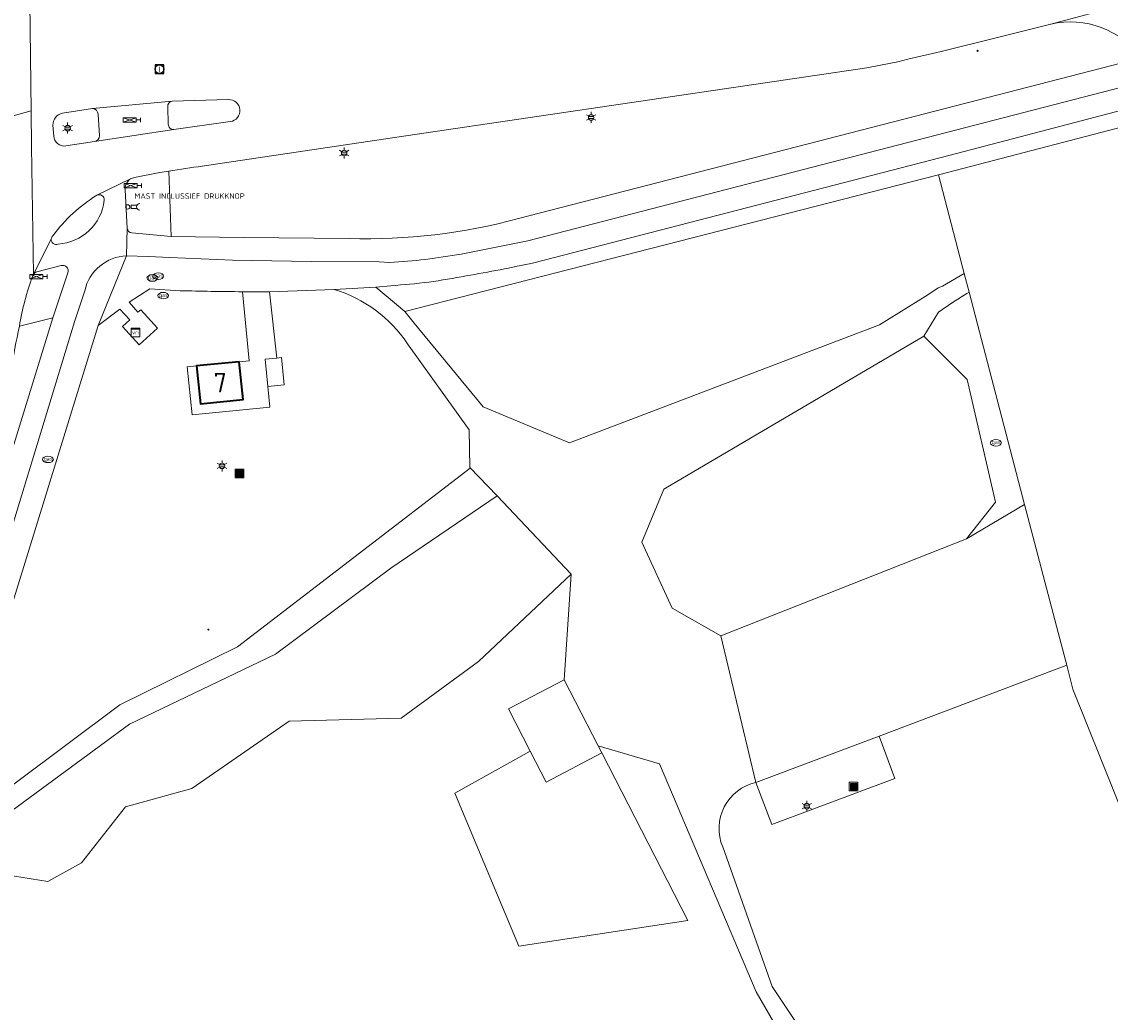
# Model space of a CAD drawing. Header units: metres. Extents: x 140853 to 145288, y 474558 to 480269.
# Tile 347 of 428: x 144095 to 144195, y 478653 to 478744. Entities that reach past the tile are written whole.
import ezdxf
from ezdxf.enums import TextEntityAlignment as Align

# ---------------------------------------------------------------- set-up
doc = ezdxf.new("R2010")
doc.units = ezdxf.units.M
doc.header["$MEASUREMENT"] = 0
for name, color, linetype, lineweight in [('B-WE-GR-BEPLANTING_CULTUUR_BOSPLANTSOEN-G', 90, 'GR-PLANTSOEN', 18), ('B-WE-GR-GRAS_KRUIDENRIJK-G', 80, 'Continuous', 18), ('B-WE-GR-GROENVOORZIENING-G', 80, 'Continuous', 18), ('B-WE-IE-MEUBILAIR_WEGMEUBILAIR-S', 7, 'Continuous', 18), ('B-WE-IE-TERREINAFSCHEIDING_KUNSTMATIG_HEKWERK-G', 20, 'IE-TERREINAFSCHEIDING-KUNSTMATIG', 18), ('B-WE-KL-DATA_TELECOM_KAST-S', 90, 'Continuous', 18), ('B-WE-KL-ET_LS_OV_LICHTMAST-S', 190, 'Continuous', 18), ('B-WE-KL-GAS_PUT-S', 30, 'Continuous', 18), ('B-WE-OG-BEBOUWING-G', 7, 'Continuous', 35), ('B-WE-OG-BEBOUWING_BIJGEBOUW-G', 7, 'Continuous', 18), ('B-WE-OG-BEBOUWING_HUISNUMMER-T18', 10, 'Continuous', 18), ('B-WE-OG-TERREIN_ERF-G', 7, 'Continuous', 18), ('B-WE-OG-TERREIN_ONBEGROEID-G', 7, 'Continuous', 18), ('B-WE-RI-GWA_RIOOLPUT-S', 30, 'Continuous', 18), ('B-WE-VH-ONVERHARD-G', 252, 'Continuous', 18), ('B-WE-VH-VERHARDING_ASFALT-G', 252, 'Continuous', 18), ('B-WE-VH-VERHARDING_BETONSTRAATSTEEN-G', 252, 'Continuous', 18), ('B-WE-VH-VERHARDING_FUNDERING_ZAND-G', 7, 'Continuous', 18), ('B-WE-VH-VERHARDING_TEGEL-G', 252, 'Continuous', 18), ('B-WE-VH-VERHARDING_TEGEL_RUBBER-G', 252, 'Continuous', 18), ('B-WE-VW-VRI-S', 160, 'Continuous', 18), ('B-WE-VW-VRI_DRAAGCONSTRUCTIE_PAAL-S', 160, 'Continuous', 18), ('N-WE-VW-TDI-T18', 1, 'Continuous', 18), ('N-WE-VW-TDI-T25', 7, 'Continuous', 25), ('N-WE-VW-VRI-T18', 1, 'Continuous', 18), ('N-WE-VW-VRI-T25', 7, 'Continuous', 25), ('X-XX-XX-ALGEMEEN-S', 7, 'Continuous', 18)]:
    doc.layers.add(name, color=color, linetype=linetype, lineweight=lineweight)
doc.styles.add('NLCS-ISO', font='txt')
doc.linetypes.add('GR-PLANTSOEN', pattern='A,0,[179,NLCS.shx,S=2,R=0,X=0,Y=0],-4', length=4)
doc.linetypes.add('IE-TERREINAFSCHEIDING-KUNSTMATIG', pattern='A,4,[82,NLCS.shx,S=0.75,R=90,X=0,Y=0],4,-2', length=10)

# ---------------------------------------------------------------- blocks, each defined once
blk = doc.blocks.new('SIE-WEG_AFVALBAK-SO')
at = {"linetype": 'ByBlock', "lineweight": 18}
h = blk.add_hatch(color=0, dxfattribs=at)
h.dxf.hatch_style = 1
h.paths.add_polyline_path([(-1.5, -1.5), (1.5, -1.5), (1.5, 1.5), (-1.5, 1.5)])
at = {"color": 0, "linetype": 'ByBlock', "lineweight": 18}
for points in [[(-2, -2), (2, -2), (2, 2), (-2, 2)], [(-1.5, -1.5), (1.5, -1.5), (1.5, 1.5), (-1.5, 1.5)]]:
    blk.add_lwpolyline(points, close=True, dxfattribs=at)
blk = doc.blocks.new('SIE-WEG_AFVALBAK_TYPE_01')
for radius in [0.25, 0.156]:
    blk.add_circle((0, 0), radius)
blk = doc.blocks.new('SKL-VRI_TERREINKAST-SO')
at = {"lineweight": 18}
for points in [[(-2, 2), (2, 2), (2, 1.68), (-2, 1.68)], [(-2, 1.52), (2, 1.52), (2, -2), (-2, -2)]]:
    blk.add_lwpolyline(points, close=True, dxfattribs=at)
at = {"lineweight": 18, "style": 'NLCS-ISO'}
blk.add_text('vri', height=1.8, dxfattribs=at).set_placement((0, 0), align=Align.MIDDLE_CENTER)
blk = doc.blocks.new('SVW-TDI_VERKEERSREGELTOESTEL-SO')
at = {"color": 0, "linetype": 'ByBlock'}
for p, q in [((3, 0), (-3, 2)), ((3, 2), (-3, 0)), ((3, 1), (5, 1)), ((5, 2), (5, 0))]:
    blk.add_line(p, q, dxfattribs=at)
at = {"color": 0, "linetype": 'ByBlock', "flags": 128}
blk.add_lwpolyline([(-3, 0), (-3, 2), (3, 2), (3, 0)], close=True, dxfattribs=at)
at = {"layer": 'N-WE-VW-TDI-T18', "linetype": 'ByBlock', "style": 'NLCS-ISO', "flags": 1}
for tag, p in [('LEVERANCIER', (0, -8.43)), ('OMSCHRIJVING_LEGENDA', (0, -12.22)), ('LOCATIE', (0, -16)), ('BPS-CODERING', (0, -19.78)), ('NAAM_SWITCH', (0, -23.57)), ('IP-ADRES_SWITCH', (0, -27.35)), ('POSITIE_X', (0, -31.14)), ('POSITIE_Y', (0, -34.92)), ('OVERIGE_OPMERKING(EN)_1', (0, -38.71)), ('OVERIGE_OPMERKING(EN)_2', (0, -42.49))]:
    blk.add_attdef(tag, p, '', height=1.8, dxfattribs=at)
at = {"layer": 'N-WE-VW-TDI-T25', "linetype": 'ByBlock', "style": 'NLCS-ISO'}
blk.add_attdef('KASTNAAM', text='', height=2.5, dxfattribs=at).set_placement((0, 5.27), align=Align.MIDDLE_CENTER)
at = {"layer": 'N-WE-VW-TDI-T25', "linetype": 'ByBlock', "style": 'NLCS-ISO', "flags": 1}
blk.add_attdef('SOORT_KAST', text='', height=2.5, dxfattribs=at).set_placement((10.25, -3.4), align=Align.MIDDLE_CENTER)
blk = doc.blocks.new('B-SIE-WEG_LICHTMAST-SO')
at = {"ltscale": 0.1}
for p, q in [((-1.1, 0.63), (-2.19, 1.27)), ((0, 1.27), (0, 2.53)), ((1.1, 0.63), (2.19, 1.27)), ((-1.1, -0.63), (-2.19, -1.27)), ((0, -1.27), (0, -2.53)), ((1.1, -0.63), (2.19, -1.27))]:
    blk.add_line(p, q, dxfattribs=at)
at = {"flags": 128}
for points in [[(-1.16, 0.5), (1.16, 0.5)], [(-1.16, -0.5), (1.16, -0.5)]]:
    blk.add_lwpolyline(points, dxfattribs=at)
at = {"ltscale": 0.1}
blk.add_circle((0, 0), 1.27, dxfattribs=at)
at = {"style": 'NLCS-ISO'}
blk.add_attdef('TYPE', text='', height=1.8, dxfattribs=at).set_placement((0, 2.53), align=Align.BOTTOM_CENTER)
blk = doc.blocks.new('SVW-VRI_DRUKKNOPSMAST-SO')
at = {"color": 0, "linetype": 'ByBlock', "flags": 128}
blk.add_lwpolyline([(4.2, 0.75), (1.5, 0.75), (1.5, -0.75), (4.2, -0.75)], dxfattribs=at)
at = {"color": 0, "linetype": 'ByBlock'}
blk.add_circle((0, 0), 1, dxfattribs=at)
blk.add_arc((5.5, 0), 1.5, 90, 270, dxfattribs=at)
at = {"layer": 'N-WE-VW-VRI-T18', "linetype": 'ByBlock', "style": 'NLCS-ISO', "flags": 1}
for tag, p in [('HOOGTE_LICHTMAST', (3.07, -6.69)), ('UITLEGGERHOEK', (3.07, -10.48)), ('TYPE_LICHTMAST', (3.07, -14.26)), ('BOTSVRIENDELIJK', (3.07, -18.05)), ('POSITIE_LICHTMAST', (3.07, -21.83))]:
    blk.add_attdef(tag, p, '', height=1.8, dxfattribs=at)
at = {"layer": 'N-WE-VW-VRI-T25', "linetype": 'ByBlock', "style": 'NLCS-ISO'}
for tag, p in [('MASTNUMMER', (3.07, 7.52)), ('TYPE_SYMBOOL', (3.07, 3.74))]:
    blk.add_attdef(tag, p, '', height=2.5, dxfattribs=at)
blk = doc.blocks.new('SKL-GAS_PUT-SO')
at = {"color": 0, "linetype": 'ByBlock', "lineweight": 18}
blk.add_ellipse((0, 0), major_axis=(2.5, 0), ratio=0.601255, dxfattribs=at)
at = {"color": 0, "linetype": 'ByBlock', "lineweight": 18, "style": 'NLCS-ISO'}
blk.add_text('gas', height=1.8, dxfattribs=at).set_placement((0.12, 0.3), align=Align.MIDDLE_CENTER)
blk = doc.blocks.new('SRI-PUT_INSPECTIE-SO')
at = {"lineweight": -3, "flags": 128}
blk.add_lwpolyline([(-2, -2), (2, -2), (2, 2), (-2, 2)], close=True, dxfattribs=at)
at = {"lineweight": -3, "ltscale": 1.5}
blk.add_circle((0, 0), 2, dxfattribs=at)
at = {"ltscale": 0.1, "style": 'NLCS-ISO'}
blk.add_text('I', height=2.5, dxfattribs=at).set_placement((0, -0.01), align=Align.MIDDLE_CENTER)

msp = doc.modelspace()

# ---------------------------------------------------------------- linework, layer by layer
at = {"layer": 'B-WE-GR-BEPLANTING_CULTUUR_BOSPLANTSOEN-G', "ltscale": 0.2, "flags": 128}
for points in [[(144179.107, 478730.099), (144129.917, 478717.497), (144130.782, 478716.448), (144137.16, 478708.711), (144145.094, 478705.395), (144173.665, 478716.285), (144178.118, 478719.031), (144179.072, 478719.691), (144179.493, 478719.837), (144181.484, 478721.008), (144179.107, 478730.099)], [(144181.936, 478719.28), (144181.723, 478719.165), (144180.399, 478718.345), (144179.125, 478717.451), (144177.757, 478715.238), (144181.744, 478711.228), (144184.367, 478699.933), (144181.699, 478696.571), (144187.048, 478699.732), (144181.936, 478719.28)], [(144181.699, 478696.571), (144184.367, 478699.933), (144181.744, 478711.228), (144177.757, 478715.238), (144153.801, 478701.136), (144151.781, 478696.259), (144154.575, 478690.169), (144159.066, 478687.612), (144181.699, 478696.571)], [(144085.463, 478663.951), (144093.178, 478665.599), (144097.038, 478664.966), (144100.139, 478666.703), (144104.2, 478671.871), (144110.302, 478673.563), (144119.281, 478679.755), (144129.605, 478680.041), (144136.731, 478685.254), (144145.25, 478693.317), (144138.435, 478700.515), (144128.631, 478693.852), (144118.007, 478685.921), (144104.548, 478679.466), (144089.397, 478668.37), (144087.059, 478668.887), (144086.277, 478666.575), (144085.463, 478663.951)]]:
    msp.add_lwpolyline(points, close=True, dxfattribs=at)
msp.add_lwpolyline([(144135.934, 478703.139), (144135.853, 478706.616), (144130.171, 478714.537), (144130.171, 478714.537, 0.173059), (144123.408, 478719.54), (144123.408, 478719.54), (144117.461, 478719.323), (144118.12, 478713.218), (144117.063, 478713.114), (144117.31, 478710.606), (144117.497, 478708.704), (144110.323, 478707.974), (144109.882, 478712.407), (144110.743, 478712.492), (144114.665, 478712.878), (144115.573, 478712.968), (144114.962, 478719.33), (144114.962, 478719.33, -0.0048666), (144109.21, 478719.424), (144109.21, 478719.424), (144106.432, 478719.605), (144104.509, 478718.353), (144105.323, 478717.44), (144105.584, 478717.656), (144107.126, 478715.965), (144105.435, 478714.441), (144103.915, 478716.138), (144104.579, 478716.729), (144103.675, 478717.712), (144101.667, 478716.213), (144087.532, 478670.521), (144089.229, 478670.491), (144103.664, 478681.26), (144114.502, 478686.598), (144135.935, 478703.083), (144135.934, 478703.139)], format="xyb", close=True, dxfattribs=at)
at = {"layer": 'B-WE-GR-GRAS_KRUIDENRIJK-G', "ltscale": 0.2, "flags": 128}
for points in [[(144197.806, 478740.881, 0.2987602), (144189.468, 478744), (144189.468, 478744), (144184.433, 478742.724), (144179.358, 478741.46), (144176.294, 478740.747), (144176.294, 478740.747, -0.0178664), (144172.497, 478739.975), (144172.497, 478739.975), (144130.84, 478733.828), (144111.265, 478730.906), (144111.265, 478730.906, 0.0074261), (144108.176, 478730.447), (144108.176, 478730.447), (144108.389, 478724.434), (144115.105, 478724.338), (144124.808, 478724.224), (144124.808, 478724.224, 0.0733158), (144140.413, 478726.082), (144140.413, 478726.082), (144180.795, 478736.495), (144197.806, 478740.881)], [(144179.107, 478730.099), (144199.838, 478735.494), (144199.301, 478736.921), (144180.174, 478731.927), (144141.819, 478721.996), (144141.819, 478721.996, -0.0102934), (144135.59, 478720.792), (144135.59, 478720.792, -0.0326885), (144128.644, 478719.887), (144128.644, 478719.887), (144127.26, 478719.756), (144129.917, 478717.497), (144179.107, 478730.099)], [(144091.264, 478701.513), (144091.137, 478701.1), (144091.137, 478701.1, -0.0243153), (144084.67, 478682.048), (144084.67, 478682.048), (144083.799, 478679.866), (144083.799, 478679.866, -0.0310174), (144076.687, 478664.127), (144076.687, 478664.127), (144075.728, 478662.055), (144074.156, 478658.39), (144074.821, 478658.047), (144074.821, 478658.047, 0.301537), (144077.611, 478652.355), (144077.611, 478652.355), (144085.563, 478678.293), (144097.482, 478716.911), (144094.404, 478716.162), (144094.404, 478716.162, 0.0080565), (144092.839, 478707.86), (144092.839, 478707.86, -0.0159107), (144091.264, 478701.513)]]:
    msp.add_lwpolyline(points, format="xyb", close=True, dxfattribs=at)
msp.add_lwpolyline([(144168.815, 478643.528), (144162.296, 478654.822), (144153.398, 478675.832), (144147.757, 478677.471), (144148.087, 478676.836), (144156.02, 478661.397), (144140.444, 478659.017), (144134.532, 478673.135), (144141.486, 478676.994), (144139.485, 478680.893), (144144.601, 478683.554), (144145.25, 478693.317), (144136.731, 478685.254), (144136.731, 478685.254), (144129.605, 478680.041), (144119.281, 478679.755), (144110.302, 478673.563), (144104.2, 478671.871), (144100.139, 478666.703), (144097.038, 478664.966), (144093.178, 478665.599)], dxfattribs=at)
at = {"layer": 'B-WE-GR-GROENVOORZIENING-G', "ltscale": 0.2, "flags": 128}
msp.add_lwpolyline([(144173.904, 478643.244), (144193.999, 478642.119), (144207.792, 478641.864), (144207.875, 478647.42), (144208.108, 478648.852), (144208.106, 478648.852), (144205.111, 478648.852), (144202.072, 478656.412), (144191.501, 478682.707), (144190.925, 478684.91), (144173.629, 478678.362), (144175.081, 478674.486), (144163.736, 478670.235), (144162.284, 478674.111), (144162.284, 478674.111, 0.4648492), (144159.225, 478668.166), (144159.225, 478668.166), (144163.792, 478655.304), (144171.733, 478643.383), (144172.832, 478643.32), (144173.904, 478643.244)], format="xyb", close=True, dxfattribs=at)
at = {"layer": 'B-WE-IE-TERREINAFSCHEIDING_KUNSTMATIG_HEKWERK-G', "ltscale": 0.2, "flags": 128}
for points in [[(144199.838, 478735.494), (144179.107, 478730.099)], [(144179.107, 478730.099), (144181.484, 478721.008)], [(144181.484, 478721.008), (144181.936, 478719.28)], [(144181.936, 478719.28), (144187.048, 478699.732)], [(144187.048, 478699.732), (144190.291, 478687.334)], [(144190.291, 478687.334), (144190.925, 478684.91)], [(144190.925, 478684.91), (144191.501, 478682.707), (144202.072, 478656.412)]]:
    msp.add_lwpolyline(points, dxfattribs=at)
at = {"layer": 'B-WE-OG-BEBOUWING-G', "ltscale": 0.2, "flags": 128}
msp.add_lwpolyline([(144114.665, 478712.878), (144110.743, 478712.492), (144111.111, 478708.989), (144115.017, 478709.4), (144114.665, 478712.878)], close=True, dxfattribs=at)
at = {"layer": 'B-WE-OG-BEBOUWING_BIJGEBOUW-G', "ltscale": 0.2, "flags": 128}
msp.add_lwpolyline([(144117.31, 478710.606), (144118.823, 478710.755), (144118.576, 478713.263), (144118.12, 478713.218), (144117.063, 478713.114), (144117.31, 478710.606)], close=True, dxfattribs=at)
at = {"layer": 'B-WE-OG-TERREIN_ERF-G', "ltscale": 0.2, "flags": 128}
msp.add_lwpolyline([(144199.838, 478735.494), (144179.107, 478730.099), (144181.484, 478721.008), (144181.936, 478719.28), (144187.048, 478699.732), (144190.291, 478687.334), (144190.925, 478684.91), (144191.501, 478682.707), (144202.072, 478656.412)], dxfattribs=at)
at = {"layer": 'B-WE-OG-TERREIN_ONBEGROEID-G', "ltscale": 0.2, "flags": 128}
msp.add_lwpolyline([(144190.291, 478687.334), (144187.048, 478699.732), (144181.699, 478696.571), (144159.066, 478687.612), (144162.284, 478674.111), (144173.629, 478678.362), (144190.925, 478684.91), (144190.291, 478687.334)], close=True, dxfattribs=at)
at = {"layer": 'B-WE-VH-ONVERHARD-G', "ltscale": 0.2, "flags": 128}
msp.add_lwpolyline([(144171.733, 478643.383), (144163.792, 478655.304), (144159.225, 478668.166), (144159.225, 478668.166, -0.4648492), (144162.284, 478674.111), (144162.284, 478674.111), (144159.066, 478687.612), (144154.575, 478690.169), (144151.781, 478696.259), (144153.801, 478701.136), (144177.757, 478715.238), (144179.125, 478717.451), (144180.399, 478718.345), (144181.723, 478719.165), (144181.936, 478719.28), (144181.484, 478721.008), (144179.493, 478719.837), (144179.072, 478719.691), (144178.118, 478719.031), (144173.665, 478716.285), (144145.094, 478705.395), (144137.16, 478708.711), (144130.782, 478716.448), (144129.917, 478717.497), (144127.26, 478719.756), (144123.408, 478719.54), (144123.408, 478719.54, -0.173059), (144130.171, 478714.537), (144130.171, 478714.537), (144135.853, 478706.616), (144135.934, 478703.139), (144135.934, 478703.139), (144138.435, 478700.515), (144145.25, 478693.317), (144144.601, 478683.554), (144147.757, 478677.471), (144153.398, 478675.832), (144162.296, 478654.822), (144168.815, 478643.528)], format="xyb", dxfattribs=at)
msp.add_lwpolyline([(144138.435, 478700.515), (144135.934, 478703.139), (144135.935, 478703.083), (144114.502, 478686.598), (144103.664, 478681.26), (144089.229, 478670.491), (144087.532, 478670.521), (144087.059, 478668.887), (144089.397, 478668.37), (144104.548, 478679.466), (144118.007, 478685.921), (144128.631, 478693.852), (144138.435, 478700.515)], close=True, dxfattribs=at)
at = {"layer": 'B-WE-VH-VERHARDING_ASFALT-G', "ltscale": 0.2, "flags": 128}
for points in [[(144088.042, 478733.948), (144095.491, 478735.999), (144095.314, 478751.046), (144095.314, 478751.046, -0.0941952), (144095.195, 478751.225), (144095.195, 478751.225, -0.0755307), (144094.199, 478754.534)], [(144095.314, 478751.046), (144095.491, 478735.999), (144095.536, 478732.717), (144095.698, 478720.92), (144097.345, 478724.191), (144097.345, 478724.191, -0.1876663), (144097.495, 478724.489), (144097.495, 478724.489, -0.0936753), (144101.542, 478728.225), (144101.542, 478728.225), (144104.646, 478729.72), (144104.646, 478729.72, -0.0974974), (144105.006, 478729.861), (144105.006, 478729.861), (144107.346, 478730.306), (144108.176, 478730.447), (144108.176, 478730.447, -0.0074261), (144111.265, 478730.906), (144111.265, 478730.906), (144130.84, 478733.828), (144172.497, 478739.975), (144172.497, 478739.975, 0.0178664), (144176.294, 478740.747), (144176.294, 478740.747), (144179.358, 478741.46), (144184.433, 478742.724), (144189.468, 478744), (144209.462, 478749.363)], [(144197.806, 478740.881), (144180.795, 478736.495), (144140.413, 478726.082), (144140.413, 478726.082, -0.0733158), (144124.808, 478724.224), (144124.808, 478724.224), (144115.105, 478724.338), (144108.389, 478724.434), (144104.759, 478724.76), (144104.759, 478724.76, -0.371209), (144104.353, 478725.181), (144104.353, 478725.181), (144104.273, 478722.651), (144106.286, 478722.586), (144108.281, 478722.474), (144114.061, 478722.24), (144121.297, 478722.12), (144127.575, 478722.074), (144128.522, 478722.018), (144128.522, 478722.018, 0.0298978), (144135.109, 478722.805), (144135.109, 478722.805), (144141.275, 478724.031), (144181.518, 478734.437), (144241.664, 478750)], [(144113.657, 478737.034, -0.9737868), (144113.835, 478735.011)], [(144094.404, 478716.162, -0.046665), (144095.632, 478720.789), (144095.632, 478720.789), (144095.698, 478720.92), (144095.536, 478732.717), (144095.491, 478735.999), (144088.042, 478733.948)], [(144097.503, 478734.666, -0.380567), (144098.395, 478735.776)], [(144098.681, 478732.76, -0.4256351), (144097.568, 478733.67)], [(144090.938, 478688.616), (144099.499, 478716.56), (144100.424, 478719.422), (144100.424, 478719.422, -0.3354061), (144104.273, 478722.651), (144104.273, 478722.651), (144104.353, 478725.181), (144104.166, 478728.721), (144104.166, 478728.721, -0.1876951), (144104.364, 478729.456), (144104.364, 478729.456, -0.0951356), (144104.646, 478729.72), (144104.646, 478729.72), (144101.542, 478728.225), (144101.542, 478728.225, -0.5733358), (144102.229, 478727.759), (144102.229, 478727.759, -0.3637873), (144097.97, 478723.722), (144097.97, 478723.722, -0.5592535), (144097.345, 478724.191), (144097.345, 478724.191), (144095.698, 478720.92), (144095.698, 478720.92, -0.1660267), (144096.024, 478721.172), (144096.024, 478721.172), (144098.258, 478721.733), (144098.258, 478721.733, -0.655231), (144098.864, 478721.086), (144098.864, 478721.086), (144097.482, 478716.911), (144085.563, 478678.293)]]:
    msp.add_lwpolyline(points, format="xyb", dxfattribs=at)
for points in [[(144098.395, 478735.776), (144101.151, 478736.205), (144108.472, 478736.884), (144113.657, 478737.034)], [(144097.568, 478733.67), (144097.503, 478734.666)], [(144113.835, 478735.011), (144108.636, 478734.279)], [(144108.636, 478734.279), (144101.341, 478733.166), (144098.681, 478732.76)]]:
    msp.add_lwpolyline(points, dxfattribs=at)
at = {"layer": 'B-WE-VH-VERHARDING_BETONSTRAATSTEEN-G', "ltscale": 0.2, "flags": 128}
for points in [[(144203.519, 478742.354, -0.288913), (144209.462, 478749.363), (144209.462, 478749.363), (144189.468, 478744), (144189.468, 478744, -0.2987602), (144197.806, 478740.881), (144197.806, 478740.881), (144203.519, 478742.354)], [(144101.341, 478733.166), (144108.636, 478734.279), (144108.636, 478734.279, -0.4211028), (144108.13, 478734.768), (144108.13, 478734.768), (144108.074, 478736.359), (144108.074, 478736.359, -0.3955637), (144108.472, 478736.884), (144108.472, 478736.884), (144101.151, 478736.205), (144101.151, 478736.205, -0.3933444), (144101.665, 478735.697), (144101.665, 478735.697), (144101.782, 478733.709), (144101.782, 478733.709, -0.3739685), (144101.341, 478733.166)], [(144108.13, 478734.768, 0.4211028), (144108.636, 478734.279), (144108.636, 478734.279), (144113.835, 478735.011), (144113.835, 478735.011, 0.9737868), (144113.657, 478737.034), (144113.657, 478737.034), (144108.472, 478736.884), (144108.472, 478736.884, 0.3955637), (144108.074, 478736.359), (144108.074, 478736.359), (144108.13, 478734.768)], [(144101.665, 478735.697, 0.3933444), (144101.151, 478736.205), (144101.151, 478736.205), (144098.395, 478735.776), (144098.395, 478735.776, 0.380567), (144097.503, 478734.666), (144097.503, 478734.666), (144097.568, 478733.67), (144097.568, 478733.67, 0.4256351), (144098.681, 478732.76), (144098.681, 478732.76), (144101.341, 478733.166), (144101.341, 478733.166, 0.3739685), (144101.782, 478733.709), (144101.782, 478733.709), (144101.665, 478735.697)]]:
    msp.add_lwpolyline(points, format="xyb", close=True, dxfattribs=at)
at = {"layer": 'B-WE-VH-VERHARDING_FUNDERING_ZAND-G', "ltscale": 0.2, "flags": 128}
msp.add_lwpolyline([(144141.486, 478676.994), (144134.532, 478673.135), (144140.444, 478659.017), (144156.02, 478661.397), (144148.087, 478676.836), (144142.952, 478674.139), (144141.486, 478676.994)], close=True, dxfattribs=at)
at = {"layer": 'B-WE-VH-VERHARDING_TEGEL-G', "ltscale": 0.2, "flags": 128}
msp.add_lwpolyline([(144241.664, 478750), (144181.518, 478734.437), (144141.275, 478724.031), (144135.109, 478722.805), (144135.109, 478722.805, -0.0298978), (144128.522, 478722.018), (144128.522, 478722.018), (144127.575, 478722.074), (144121.297, 478722.12), (144114.061, 478722.24), (144108.281, 478722.474), (144106.286, 478722.586), (144104.273, 478722.651), (144101.667, 478716.213), (144103.675, 478717.712), (144104.579, 478716.729), (144103.915, 478716.138), (144105.435, 478714.441), (144107.126, 478715.965), (144105.584, 478717.656), (144105.323, 478717.44), (144104.509, 478718.353), (144106.432, 478719.605), (144109.21, 478719.424), (144109.21, 478719.424, 0.0048666), (144114.962, 478719.33), (144114.962, 478719.33), (144117.461, 478719.323), (144123.408, 478719.54), (144127.26, 478719.756), (144128.644, 478719.887), (144128.644, 478719.887, 0.0326885), (144135.59, 478720.792), (144135.59, 478720.792, 0.0102934), (144141.819, 478721.996), (144141.819, 478721.996), (144180.174, 478731.927), (144199.301, 478736.921)], format="xyb", dxfattribs=at)
for points in [[(144108.389, 478724.434), (144108.176, 478730.447), (144107.346, 478730.306), (144105.006, 478729.861), (144105.006, 478729.861, 0.0974974), (144104.646, 478729.72), (144104.646, 478729.72, 0.0951356), (144104.364, 478729.456), (144104.364, 478729.456, 0.1876951), (144104.166, 478728.721), (144104.166, 478728.721), (144104.353, 478725.181), (144104.353, 478725.181, 0.371209), (144104.759, 478724.76), (144104.759, 478724.76), (144108.389, 478724.434)], [(144097.345, 478724.191, 0.5592535), (144097.97, 478723.722), (144097.97, 478723.722, 0.3637873), (144102.229, 478727.759), (144102.229, 478727.759, 0.5733358), (144101.542, 478728.225), (144101.542, 478728.225, 0.0936753), (144097.495, 478724.489), (144097.495, 478724.489, 0.1876663), (144097.345, 478724.191)], [(144101.667, 478716.213), (144104.273, 478722.651), (144104.273, 478722.651, 0.3354061), (144100.424, 478719.422), (144100.424, 478719.422), (144099.499, 478716.56), (144090.938, 478688.616), (144080.62, 478655.232), (144082.598, 478654.569), (144085.463, 478663.951), (144086.277, 478666.575), (144087.059, 478668.887), (144087.532, 478670.521), (144101.667, 478716.213)], [(144096.024, 478721.172, 0.1660267), (144095.698, 478720.92), (144095.698, 478720.92), (144095.632, 478720.789), (144095.632, 478720.789, 0.046665), (144094.404, 478716.162), (144094.404, 478716.162), (144097.482, 478716.911), (144098.864, 478721.086), (144098.864, 478721.086, 0.655231), (144098.258, 478721.733), (144098.258, 478721.733), (144096.024, 478721.172)]]:
    msp.add_lwpolyline(points, format="xyb", close=True, dxfattribs=at)
for points in [[(144117.461, 478719.323), (144114.962, 478719.33), (144115.573, 478712.968), (144114.665, 478712.878), (144115.017, 478709.4), (144111.111, 478708.989), (144110.743, 478712.492), (144109.882, 478712.407), (144110.323, 478707.974), (144117.497, 478708.704), (144117.31, 478710.606), (144117.063, 478713.114), (144118.12, 478713.218), (144117.461, 478719.323)], [(144173.629, 478678.362), (144162.284, 478674.111), (144163.736, 478670.235), (144175.081, 478674.486), (144173.629, 478678.362)]]:
    msp.add_lwpolyline(points, close=True, dxfattribs=at)
at = {"layer": 'B-WE-VH-VERHARDING_TEGEL_RUBBER-G', "ltscale": 0.2, "flags": 128}
msp.add_lwpolyline([(144144.601, 478683.554), (144139.485, 478680.893), (144141.486, 478676.994), (144142.952, 478674.139), (144148.087, 478676.836), (144147.757, 478677.471), (144144.601, 478683.554)], close=True, dxfattribs=at)

# ---------------------------------------------------------------- block references
at = {"layer": 'B-WE-IE-MEUBILAIR_WEGMEUBILAIR-S', "xscale": 0.2, "yscale": 0.2, "zscale": 0.2}
for p in [(144114.687, 478702.587), (144171.286, 478673.726)]:
    msp.add_blockref('SIE-WEG_AFVALBAK-SO', p, dxfattribs=at)
at = {"layer": 'B-WE-KL-DATA_TELECOM_KAST-S', "xscale": 0.2, "yscale": 0.2, "zscale": 0.2}
msp.add_blockref('SIE-WEG_AFVALBAK_TYPE_01', (144111.825, 478688.193), dxfattribs=at)
at = {"layer": 'B-WE-KL-ET_LS_OV_LICHTMAST-S', "xscale": 0.2, "yscale": 0.2, "zscale": 0.2}
for p in [(144147.095, 478735.388), (144098.854, 478734.405), (144124.339, 478732.106), (144113.082, 478703.281), (144166.971, 478671.923)]:
    msp.add_blockref('B-SIE-WEG_LICHTMAST-SO', p, dxfattribs=at)
at = {"layer": 'B-WE-KL-GAS_PUT-S', "xscale": 0.2, "yscale": 0.2, "zscale": 0.2}
for p in [(144106.662, 478720.595), (144107.206, 478720.764), (144107.662, 478718.968), (144184.408, 478705.411), (144097.037, 478703.879)]:
    msp.add_blockref('SKL-GAS_PUT-SO', p, dxfattribs=at)
at = {"layer": 'B-WE-RI-GWA_RIOOLPUT-S', "xscale": 0.2, "yscale": 0.2, "zscale": 0.2}
msp.add_blockref('SRI-PUT_INSPECTIE-SO', (144107.305, 478739.838), dxfattribs=at)
at = {"layer": 'B-WE-VW-VRI-S', "xscale": 0.2, "yscale": 0.2, "zscale": 0.2}
msp.add_blockref('SVW-VRI_DRUKKNOPSMAST-SO', (144104.398, 478727.149), dxfattribs=at).add_auto_attribs({'TYPE_SYMBOOL': 'MAST INCLUSSIEF DRUKKNOP'})
msp.add_blockref('SKL-VRI_TERREINKAST-SO', (144105.119, 478715.571), dxfattribs=at)
at = {"layer": 'B-WE-VW-VRI_DRAAGCONSTRUCTIE_PAAL-S', "xscale": 0.2, "yscale": 0.2, "zscale": 0.2}
for p in [(144104.563, 478734.956), (144104.659, 478728.911), (144095.979, 478720.522)]:
    msp.add_blockref('SVW-TDI_VERKEERSREGELTOESTEL-SO', p, dxfattribs=at)
at = {"layer": 'X-XX-XX-ALGEMEEN-S', "xscale": 0.2, "yscale": 0.2, "zscale": 0.2}
msp.add_blockref('SIE-WEG_AFVALBAK_TYPE_01', (144182.72, 478741.529), dxfattribs=at)

# ---------------------------------------------------------------- texts
at = {"layer": 'B-WE-OG-BEBOUWING_HUISNUMMER-T18', "style": 'NLCS-ISO'}
msp.add_text('7', height=1.8, dxfattribs=at).set_placement((144112.916, 478710.949), align=Align.MIDDLE_CENTER)

doc.saveas('drawing.dxf')
